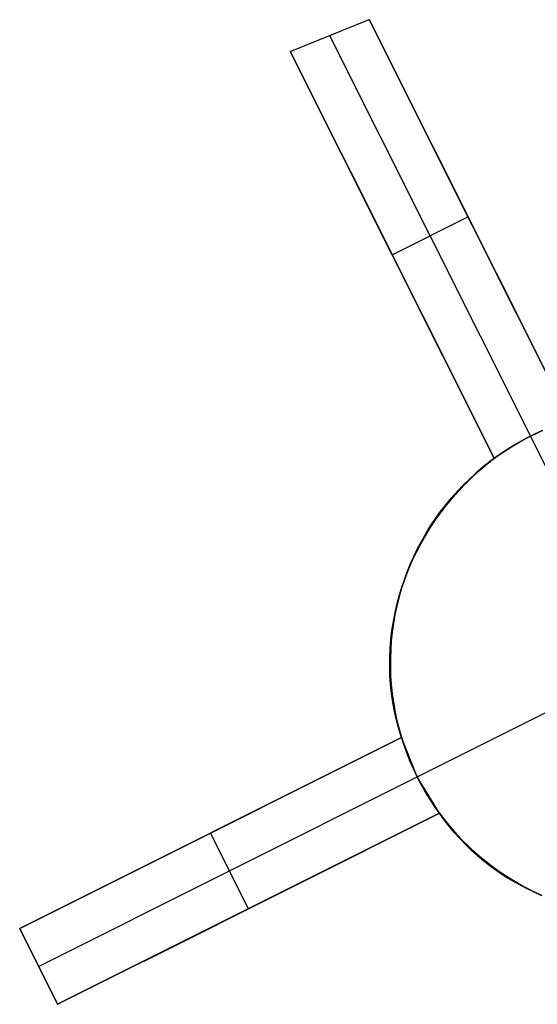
# Model space of a CAD drawing. Header units: millimetres. Extents: x 6038 to 7358, y -8545 to -7225.
# Tile 272 of 285: x 6675.49 to 6681.61, y -7796.48 to -7784.85. Entities that reach past the tile are written whole.
import ezdxf

# ---------------------------------------------------------------- set-up
doc = ezdxf.new("R2010")
doc.units = ezdxf.units.MM
doc.layers.add('color', color=7, linetype='Continuous')

msp = doc.modelspace()

# ---------------------------------------------------------------- linework, layer by layer
at = {"layer": 'color', "color": 254, "true_color": 0xcad1ee}
for p, q in [((6678.689, -7785.221, 9.035), (6679.62, -7784.846, 8.953)), ((6678.689, -7785.221, 9.035), (6679.62, -7784.846, 8.953)), ((6679.62, -7784.846, 8.953), (6681.992, -7789.58, 11.117)), ((6679.62, -7784.846, 8.953), (6681.992, -7789.58, 11.117)), ((6681.992, -7789.58, 3.658), (6679.62, -7784.846, 8.953)), ((6681.992, -7789.58, 3.658), (6679.62, -7784.846, 8.953)), ((6679.154, -7785.033, 8.994), (6681.526, -7789.766, 3.7)), ((6681.098, -7790.028, 11.239), (6678.689, -7785.221, 9.035)), ((6681.098, -7790.028, 11.239), (6678.689, -7785.221, 9.035)), ((6678.689, -7785.221, 9.035), (6681.098, -7790.028, 3.658)), ((6678.689, -7785.221, 9.035), (6681.098, -7790.028, 3.658)), ((6681.992, -7789.58, 7.388), (6680.321, -7786.246, 7.388)), ((6679.4, -7786.639, 7.449), (6681.098, -7790.028, 7.449)), ((6679.893, -7787.625, 6.346), (6680.787, -7787.177, 6.346)), ((6680.806, -7787.213, 6.305), (6680.806, -7787.213, 10.036)), ((6679.893, -7787.625, 6.346), (6679.893, -7787.625, 10.138)), ((6681.48, -7789.79, -7.3), (6681.389, -7789.84, -7.3)), ((6681.389, -7789.84, 2.616), (6681.48, -7789.79, 2.616)), ((6681.48, -7789.79, -7.3), (6681.389, -7789.84, -7.3)), ((6681.399, -7789.834, 3.697), (6681.462, -7789.8, 3.699)), ((6681.399, -7789.834, 3.697), (6681.462, -7789.8, 3.699)), ((6681.462, -7789.8, 3.699), (6681.526, -7789.766, 3.7)), ((6681.462, -7789.8, 3.699), (6681.526, -7789.766, 3.7)), ((6681.573, -7789.744, -7.3), (6681.48, -7789.79, -7.3)), ((6681.48, -7789.79, 2.616), (6681.573, -7789.744, 2.616)), ((6681.573, -7789.744, -7.3), (6681.48, -7789.79, -7.3)), ((6681.526, -7789.766, 3.7), (6681.591, -7789.735, 3.699)), ((6681.526, -7789.766, 3.7), (6681.591, -7789.735, 3.699)), ((6681.526, -7789.766, 3.7), (6681.526, -7789.766, -7.3)), ((6682.31, -7791.331, -7.3), (6681.526, -7789.766, -7.3)), ((6681.667, -7789.7, -7.3), (6681.573, -7789.744, -7.3)), ((6681.573, -7789.744, 2.616), (6681.667, -7789.7, 2.616)), ((6681.667, -7789.7, -7.3), (6681.573, -7789.744, -7.3)), ((6681.591, -7789.735, 3.699), (6681.657, -7789.705, 3.697)), ((6681.591, -7789.735, 3.699), (6681.657, -7789.705, 3.697)), ((6681.3, -7789.892, -7.3), (6681.213, -7789.948, -7.3)), ((6681.213, -7789.948, 2.616), (6681.3, -7789.892, 2.616)), ((6681.3, -7789.892, -7.3), (6681.213, -7789.948, -7.3)), ((6681.215, -7789.946, 3.679), (6681.275, -7789.908, 3.686)), ((6681.215, -7789.946, 3.679), (6681.275, -7789.908, 3.686)), ((6681.275, -7789.908, 3.686), (6681.337, -7789.87, 3.692)), ((6681.275, -7789.908, 3.686), (6681.337, -7789.87, 3.692)), ((6681.389, -7789.84, -7.3), (6681.3, -7789.892, -7.3)), ((6681.3, -7789.892, 2.616), (6681.389, -7789.84, 2.616)), ((6681.389, -7789.84, -7.3), (6681.3, -7789.892, -7.3)), ((6681.337, -7789.87, 3.692), (6681.399, -7789.834, 3.697)), ((6681.337, -7789.87, 3.692), (6681.399, -7789.834, 3.697)), ((6681.009, -7790.099, 11.262), (6681.098, -7790.028, 11.239)), ((6681.009, -7790.099, 11.262), (6681.098, -7790.028, 11.239)), ((6681.127, -7790.007, -7.3), (6681.044, -7790.068, -7.3)), ((6681.044, -7790.068, 2.616), (6681.127, -7790.007, 2.616)), ((6681.127, -7790.007, -7.3), (6681.044, -7790.068, -7.3)), ((6681.098, -7790.028, 3.658), (6681.156, -7789.987, 3.669)), ((6681.098, -7790.028, 3.658), (6681.156, -7789.987, 3.669)), ((6681.098, -7790.028, 11.239), (6681.098, -7790.028, 3.658)), ((6681.098, -7790.028, 11.239), (6681.098, -7790.028, 3.658)), ((6681.213, -7789.948, -7.3), (6681.127, -7790.007, -7.3)), ((6681.127, -7790.007, 2.616), (6681.213, -7789.948, 2.616)), ((6681.213, -7789.948, -7.3), (6681.127, -7790.007, -7.3)), ((6681.156, -7789.987, 3.669), (6681.215, -7789.946, 3.679)), ((6681.156, -7789.987, 3.669), (6681.215, -7789.946, 3.679)), ((6680.963, -7790.133, -7.3), (6680.884, -7790.2, -7.3)), ((6680.884, -7790.2, 2.616), (6680.963, -7790.133, 2.616)), ((6680.963, -7790.133, -7.3), (6680.884, -7790.2, -7.3)), ((6680.923, -7790.173, 11.286), (6681.009, -7790.099, 11.262)), ((6680.923, -7790.173, 11.286), (6681.009, -7790.099, 11.262)), ((6681.044, -7790.068, -7.3), (6680.963, -7790.133, -7.3)), ((6680.963, -7790.133, 2.616), (6681.044, -7790.068, 2.616)), ((6681.044, -7790.068, -7.3), (6680.963, -7790.133, -7.3)), ((6680.76, -7790.328, 11.338), (6680.84, -7790.249, 11.311)), ((6680.76, -7790.328, 11.338), (6680.84, -7790.249, 11.311)), ((6680.884, -7790.2, -7.3), (6680.808, -7790.27, -7.3)), ((6680.808, -7790.27, 2.616), (6680.884, -7790.2, 2.616)), ((6680.884, -7790.2, -7.3), (6680.808, -7790.27, -7.3)), ((6680.84, -7790.249, 11.311), (6680.923, -7790.173, 11.286)), ((6680.84, -7790.249, 11.311), (6680.923, -7790.173, 11.286)), ((6680.734, -7790.342, -7.3), (6680.662, -7790.417, -7.3)), ((6680.662, -7790.417, 2.616), (6680.734, -7790.342, 2.616)), ((6680.734, -7790.342, -7.3), (6680.662, -7790.417, -7.3)), ((6680.682, -7790.409, 11.366), (6680.76, -7790.328, 11.338)), ((6680.682, -7790.409, 11.366), (6680.76, -7790.328, 11.338)), ((6680.808, -7790.27, -7.3), (6680.734, -7790.342, -7.3)), ((6680.734, -7790.342, 2.616), (6680.808, -7790.27, 2.616)), ((6680.808, -7790.27, -7.3), (6680.734, -7790.342, -7.3)), ((6680.594, -7790.495, -7.3), (6680.528, -7790.575, -7.3)), ((6680.528, -7790.575, 2.616), (6680.594, -7790.495, 2.616)), ((6680.594, -7790.495, -7.3), (6680.528, -7790.575, -7.3)), ((6680.537, -7790.579, 11.425), (6680.608, -7790.493, 11.395)), ((6680.537, -7790.579, 11.425), (6680.608, -7790.493, 11.395)), ((6680.662, -7790.417, -7.3), (6680.594, -7790.495, -7.3)), ((6680.594, -7790.495, 2.616), (6680.662, -7790.417, 2.616)), ((6680.662, -7790.417, -7.3), (6680.594, -7790.495, -7.3)), ((6680.608, -7790.493, 11.395), (6680.682, -7790.409, 11.366)), ((6680.608, -7790.493, 11.395), (6680.682, -7790.409, 11.366)), ((6680.528, -7790.575, -7.3), (6680.464, -7790.657, -7.3)), ((6680.464, -7790.657, 2.616), (6680.528, -7790.575, 2.616)), ((6680.528, -7790.575, -7.3), (6680.464, -7790.657, -7.3)), ((6680.469, -7790.667, 11.457), (6680.537, -7790.579, 11.425)), ((6680.469, -7790.667, 11.457), (6680.537, -7790.579, 11.425)), ((6680.464, -7790.657, -7.3), (6680.404, -7790.741, -7.3)), ((6680.404, -7790.741, 2.616), (6680.464, -7790.657, 2.616)), ((6680.464, -7790.657, -7.3), (6680.404, -7790.741, -7.3)), ((6680.404, -7790.757, 11.489), (6680.469, -7790.667, 11.457)), ((6680.404, -7790.757, 11.489), (6680.469, -7790.667, 11.457)), ((6680.284, -7790.943, 11.558), (6680.342, -7790.849, 11.523)), ((6680.284, -7790.943, 11.558), (6680.342, -7790.849, 11.523)), ((6680.346, -7790.827, -7.3), (6680.292, -7790.915, -7.3)), ((6680.292, -7790.915, 2.616), (6680.346, -7790.827, 2.616)), ((6680.346, -7790.827, -7.3), (6680.292, -7790.915, -7.3)), ((6680.342, -7790.849, 11.523), (6680.404, -7790.757, 11.489)), ((6680.342, -7790.849, 11.523), (6680.404, -7790.757, 11.489)), ((6680.404, -7790.741, -7.3), (6680.346, -7790.827, -7.3)), ((6680.346, -7790.827, 2.616), (6680.404, -7790.741, 2.616)), ((6680.404, -7790.741, -7.3), (6680.346, -7790.827, -7.3)), ((6680.23, -7791.038, 11.594), (6680.284, -7790.943, 11.558)), ((6680.23, -7791.038, 11.594), (6680.284, -7790.943, 11.558)), ((6680.292, -7790.915, -7.3), (6680.241, -7791.005, -7.3)), ((6680.241, -7791.005, 2.616), (6680.292, -7790.915, 2.616)), ((6680.292, -7790.915, -7.3), (6680.241, -7791.005, -7.3)), ((6680.179, -7791.136, 11.63), (6680.23, -7791.038, 11.594)), ((6680.179, -7791.136, 11.63), (6680.23, -7791.038, 11.594)), ((6680.241, -7791.005, -7.3), (6680.192, -7791.096, -7.3)), ((6680.192, -7791.096, 2.616), (6680.241, -7791.005, 2.616)), ((6680.241, -7791.005, -7.3), (6680.192, -7791.096, -7.3)), ((6680.147, -7791.19, -7.3), (6680.105, -7791.284, -7.3)), ((6680.105, -7791.284, 2.616), (6680.147, -7791.19, 2.616)), ((6680.147, -7791.19, -7.3), (6680.105, -7791.284, -7.3)), ((6680.131, -7791.234, 11.668), (6680.179, -7791.136, 11.63)), ((6680.131, -7791.234, 11.668), (6680.179, -7791.136, 11.63)), ((6680.192, -7791.096, -7.3), (6680.147, -7791.19, -7.3)), ((6680.147, -7791.19, 2.616), (6680.192, -7791.096, 2.616)), ((6680.192, -7791.096, -7.3), (6680.147, -7791.19, -7.3)), ((6680.105, -7791.284, -7.3), (6680.067, -7791.381, -7.3)), ((6680.067, -7791.381, 2.616), (6680.105, -7791.284, 2.616)), ((6680.105, -7791.284, -7.3), (6680.067, -7791.381, -7.3)), ((6680.088, -7791.334, 11.706), (6680.131, -7791.234, 11.668)), ((6680.088, -7791.334, 11.706), (6680.131, -7791.234, 11.668)), ((6680.067, -7791.381, -7.3), (6680.032, -7791.478, -7.3)), ((6680.032, -7791.478, 2.616), (6680.067, -7791.381, 2.616)), ((6680.067, -7791.381, -7.3), (6680.032, -7791.478, -7.3)), ((6680.048, -7791.436, 11.745), (6680.088, -7791.334, 11.706)), ((6680.048, -7791.436, 11.745), (6680.088, -7791.334, 11.706)), ((6679.98, -7791.641, 11.826), (6680.012, -7791.538, 11.785)), ((6679.98, -7791.641, 11.826), (6680.012, -7791.538, 11.785)), ((6680.032, -7791.478, -7.3), (6680, -7791.576, -7.3)), ((6680, -7791.576, 2.616), (6680.032, -7791.478, 2.616)), ((6680.032, -7791.478, -7.3), (6680, -7791.576, -7.3)), ((6680.012, -7791.538, 11.785), (6680.048, -7791.436, 11.745)), ((6680.012, -7791.538, 11.785), (6680.048, -7791.436, 11.745)), ((6679.951, -7791.746, 11.867), (6679.98, -7791.641, 11.826)), ((6679.951, -7791.746, 11.867), (6679.98, -7791.641, 11.826)), ((6680, -7791.576, -7.3), (6679.971, -7791.676, -7.3)), ((6679.971, -7791.676, 2.616), (6680, -7791.576, 2.616)), ((6680, -7791.576, -7.3), (6679.971, -7791.676, -7.3)), ((6679.947, -7791.777, -7.3), (6679.925, -7791.878, -7.3)), ((6679.925, -7791.878, 2.616), (6679.947, -7791.777, 2.616)), ((6679.947, -7791.777, -7.3), (6679.925, -7791.878, -7.3)), ((6679.927, -7791.851, 11.909), (6679.951, -7791.746, 11.867)), ((6679.927, -7791.851, 11.909), (6679.951, -7791.746, 11.867)), ((6679.971, -7791.676, -7.3), (6679.947, -7791.777, -7.3)), ((6679.947, -7791.777, 2.616), (6679.971, -7791.676, 2.616)), ((6679.971, -7791.676, -7.3), (6679.947, -7791.777, -7.3)), ((6679.906, -7791.956, 11.952), (6679.927, -7791.851, 11.909)), ((6679.906, -7791.956, 11.952), (6679.927, -7791.851, 11.909)), ((6679.925, -7791.878, -7.3), (6679.907, -7791.98, -7.3)), ((6679.907, -7791.98, 2.616), (6679.925, -7791.878, 2.616)), ((6679.925, -7791.878, -7.3), (6679.907, -7791.98, -7.3)), ((6679.889, -7792.062, 11.995), (6679.906, -7791.956, 11.952)), ((6679.889, -7792.062, 11.995), (6679.906, -7791.956, 11.952)), ((6679.907, -7791.98, -7.3), (6679.893, -7792.082, -7.3)), ((6679.893, -7792.082, 2.616), (6679.907, -7791.98, 2.616)), ((6679.907, -7791.98, -7.3), (6679.893, -7792.082, -7.3)), ((6679.877, -7792.169, 12.039), (6679.889, -7792.062, 11.995)), ((6679.877, -7792.169, 12.039), (6679.889, -7792.062, 11.995)), ((6679.893, -7792.082, -7.3), (6679.882, -7792.185, -7.3)), ((6679.882, -7792.185, 2.616), (6679.893, -7792.082, 2.616)), ((6679.893, -7792.082, -7.3), (6679.882, -7792.185, -7.3)), ((6679.868, -7792.276, 12.083), (6679.877, -7792.169, 12.039)), ((6679.868, -7792.276, 12.083), (6679.877, -7792.169, 12.039)), ((6679.882, -7792.185, -7.3), (6679.875, -7792.289, -7.3)), ((6679.875, -7792.289, 2.616), (6679.882, -7792.185, 2.616)), ((6679.882, -7792.185, -7.3), (6679.875, -7792.289, -7.3)), ((6679.864, -7792.382, 12.127), (6679.868, -7792.276, 12.083)), ((6679.864, -7792.382, 12.127), (6679.868, -7792.276, 12.083)), ((6679.875, -7792.289, -7.3), (6679.871, -7792.392, -7.3)), ((6679.871, -7792.392, 2.616), (6679.875, -7792.289, 2.616)), ((6679.875, -7792.289, -7.3), (6679.871, -7792.392, -7.3)), ((6679.863, -7792.489, 12.171), (6679.864, -7792.382, 12.127)), ((6679.863, -7792.489, 12.171), (6679.864, -7792.382, 12.127)), ((6679.871, -7792.392, -7.3), (6679.871, -7792.496, -7.3)), ((6679.871, -7792.496, 2.616), (6679.871, -7792.392, 2.616)), ((6679.871, -7792.392, -7.3), (6679.871, -7792.496, -7.3)), ((6679.866, -7792.596, 12.216), (6679.863, -7792.489, 12.171)), ((6679.866, -7792.596, 12.216), (6679.863, -7792.489, 12.171)), ((6679.871, -7792.496, -7.3), (6679.874, -7792.599, -7.3)), ((6679.874, -7792.599, 2.616), (6679.871, -7792.496, 2.616)), ((6679.871, -7792.496, -7.3), (6679.874, -7792.599, -7.3)), ((6679.874, -7792.702, 12.261), (6679.866, -7792.596, 12.216)), ((6679.874, -7792.702, 12.261), (6679.866, -7792.596, 12.216)), ((6679.874, -7792.599, -7.3), (6679.881, -7792.703, -7.3)), ((6679.881, -7792.703, 2.616), (6679.874, -7792.599, 2.616)), ((6679.874, -7792.599, -7.3), (6679.881, -7792.703, -7.3)), ((6679.885, -7792.808, 12.306), (6679.874, -7792.702, 12.261)), ((6679.885, -7792.808, 12.306), (6679.874, -7792.702, 12.261)), ((6679.881, -7792.703, -7.3), (6679.892, -7792.806, -7.3)), ((6679.892, -7792.806, 2.616), (6679.881, -7792.703, 2.616)), ((6679.881, -7792.703, -7.3), (6679.892, -7792.806, -7.3)), ((6679.901, -7792.913, 12.352), (6679.885, -7792.808, 12.306)), ((6679.901, -7792.913, 12.352), (6679.885, -7792.808, 12.306)), ((6679.892, -7792.806, -7.3), (6679.906, -7792.908, -7.3)), ((6679.906, -7792.908, 2.616), (6679.892, -7792.806, 2.616)), ((6679.892, -7792.806, -7.3), (6679.906, -7792.908, -7.3)), ((6679.92, -7793.018, 12.397), (6679.901, -7792.913, 12.352)), ((6679.92, -7793.018, 12.397), (6679.901, -7792.913, 12.352)), ((6679.906, -7792.908, -7.3), (6679.923, -7793.01, -7.3)), ((6679.923, -7793.01, 2.616), (6679.906, -7792.908, 2.616)), ((6679.906, -7792.908, -7.3), (6679.923, -7793.01, -7.3)), ((6679.943, -7793.122, 12.442), (6679.92, -7793.018, 12.397)), ((6679.943, -7793.122, 12.442), (6679.92, -7793.018, 12.397)), ((6679.923, -7793.01, -7.3), (6679.945, -7793.112, -7.3)), ((6679.945, -7793.112, 2.616), (6679.923, -7793.01, 2.616)), ((6679.923, -7793.01, -7.3), (6679.945, -7793.112, -7.3)), ((6680.188, -7793.793, -7.3), (6681.753, -7793.009, -7.3)), ((6679.971, -7793.225, 12.487), (6679.943, -7793.122, 12.442)), ((6679.971, -7793.225, 12.487), (6679.943, -7793.122, 12.442)), ((6679.945, -7793.112, -7.3), (6679.969, -7793.212, -7.3)), ((6679.969, -7793.212, 2.616), (6679.945, -7793.112, 2.616)), ((6679.945, -7793.112, -7.3), (6679.969, -7793.212, -7.3)), ((6679.969, -7793.212, -7.3), (6679.997, -7793.312, -7.3)), ((6679.997, -7793.312, 2.616), (6679.969, -7793.212, 2.616)), ((6679.969, -7793.212, -7.3), (6679.997, -7793.312, -7.3)), ((6680.002, -7793.327, 12.532), (6679.971, -7793.225, 12.487)), ((6680.002, -7793.327, 12.532), (6679.971, -7793.225, 12.487)), ((6675.494, -7795.586, 13.044), (6680.002, -7793.327, 12.532)), ((6675.494, -7795.586, 13.044), (6680.002, -7793.327, 12.532)), ((6680.002, -7793.327, 5.658), (6675.494, -7795.586, 10.7)), ((6680.002, -7793.327, 5.658), (6675.494, -7795.586, 10.7)), ((6676.7, -7794.981, 9.351), (6680.002, -7793.327, 9.351)), ((6679.997, -7793.312, -7.3), (6680.029, -7793.411, -7.3)), ((6680.029, -7793.411, 2.616), (6679.997, -7793.312, 2.616)), ((6679.997, -7793.312, -7.3), (6680.029, -7793.411, -7.3)), ((6680.002, -7793.327, 5.658), (6680.002, -7793.327, 12.532)), ((6680.188, -7793.793, 5.7), (6680.002, -7793.327, 5.658)), ((6680.002, -7793.327, 5.658), (6680.002, -7793.327, 12.532)), ((6680.188, -7793.793, 5.7), (6680.002, -7793.327, 5.658)), ((6680.029, -7793.411, -7.3), (6680.064, -7793.508, -7.3)), ((6680.064, -7793.508, 2.616), (6680.029, -7793.411, 2.616)), ((6680.029, -7793.411, -7.3), (6680.064, -7793.508, -7.3)), ((6680.064, -7793.508, -7.3), (6680.102, -7793.604, -7.3)), ((6680.102, -7793.604, 2.616), (6680.064, -7793.508, 2.616)), ((6680.064, -7793.508, -7.3), (6680.102, -7793.604, -7.3)), ((6680.102, -7793.604, -7.3), (6680.143, -7793.699, -7.3)), ((6680.143, -7793.699, 2.616), (6680.102, -7793.604, 2.616)), ((6680.102, -7793.604, -7.3), (6680.143, -7793.699, -7.3)), ((6680.143, -7793.699, -7.3), (6680.188, -7793.793, -7.3)), ((6680.188, -7793.793, 2.616), (6680.143, -7793.699, 2.616)), ((6680.143, -7793.699, -7.3), (6680.188, -7793.793, -7.3)), ((6675.718, -7796.033, 10.7), (6680.188, -7793.793, 5.7)), ((6680.188, -7793.793, -7.3), (6680.188, -7793.793, 5.7)), ((6680.188, -7793.793, -7.3), (6680.188, -7793.793, 5.7)), ((6680.188, -7793.793, -7.3), (6680.236, -7793.884, -7.3)), ((6680.45, -7794.221, 5.658), (6680.188, -7793.793, 5.7)), ((6680.236, -7793.884, 3.186), (6680.188, -7793.793, 3.186)), ((6680.188, -7793.793, -7.3), (6680.236, -7793.884, -7.3)), ((6680.45, -7794.221, 5.658), (6680.188, -7793.793, 5.7)), ((6680.236, -7793.884, -7.3), (6680.287, -7793.974, -7.3)), ((6680.287, -7793.973, 3.186), (6680.236, -7793.884, 3.186)), ((6680.236, -7793.884, -7.3), (6680.287, -7793.974, -7.3)), ((6680.34, -7794.06, 3.186), (6680.287, -7793.973, 3.186)), ((6680.287, -7793.974, -7.3), (6680.342, -7794.063, -7.3)), ((6680.287, -7793.974, -7.3), (6680.342, -7794.063, -7.3)), ((6680.397, -7794.146, 3.186), (6680.34, -7794.06, 3.186)), ((6680.342, -7794.063, -7.3), (6680.399, -7794.149, -7.3)), ((6680.342, -7794.063, -7.3), (6680.399, -7794.149, -7.3)), ((6680.45, -7794.221, 12.943), (6675.942, -7796.48, 13.46)), ((6680.45, -7794.221, 12.943), (6675.942, -7796.48, 13.46)), ((6675.942, -7796.48, 10.7), (6680.45, -7794.221, 5.658)), ((6675.942, -7796.48, 10.7), (6680.45, -7794.221, 5.658)), ((6676.962, -7795.969, 9.559), (6680.45, -7794.221, 9.559)), ((6680.456, -7794.23, 3.186), (6680.397, -7794.146, 3.186)), ((6680.399, -7794.149, -7.3), (6680.459, -7794.233, -7.3)), ((6680.399, -7794.149, -7.3), (6680.459, -7794.233, -7.3)), ((6680.505, -7794.299, 12.981), (6680.45, -7794.221, 12.943)), ((6680.505, -7794.299, 12.981), (6680.45, -7794.221, 12.943)), ((6680.45, -7794.221, 12.943), (6680.45, -7794.221, 5.658)), ((6680.45, -7794.221, 12.943), (6680.45, -7794.221, 5.658)), ((6680.519, -7794.311, 3.186), (6680.456, -7794.23, 3.186)), ((6680.459, -7794.233, -7.3), (6680.522, -7794.315, -7.3)), ((6680.459, -7794.233, -7.3), (6680.522, -7794.315, -7.3)), ((6680.564, -7794.375, 13.018), (6680.505, -7794.299, 12.981)), ((6680.564, -7794.375, 13.018), (6680.505, -7794.299, 12.981)), ((6680.584, -7794.391, 3.186), (6680.519, -7794.311, 3.186)), ((6680.522, -7794.315, -7.3), (6680.588, -7794.395, -7.3)), ((6680.522, -7794.315, -7.3), (6680.588, -7794.395, -7.3)), ((6677.748, -7794.456, 8.179), (6677.748, -7794.456, 12.802)), ((6678.196, -7795.35, 8.179), (6677.748, -7794.456, 8.179)), ((6680.625, -7794.449, 13.054), (6680.564, -7794.375, 13.018)), ((6680.625, -7794.449, 13.054), (6680.564, -7794.375, 13.018)), ((6680.652, -7794.468, 3.186), (6680.584, -7794.391, 3.186)), ((6680.588, -7794.395, -7.3), (6680.656, -7794.473, -7.3)), ((6680.588, -7794.395, -7.3), (6680.656, -7794.473, -7.3)), ((6680.69, -7794.521, 13.089), (6680.625, -7794.449, 13.054)), ((6680.69, -7794.521, 13.089), (6680.625, -7794.449, 13.054)), ((6680.722, -7794.543, 3.186), (6680.652, -7794.468, 3.186)), ((6680.656, -7794.473, -7.3), (6680.728, -7794.548, -7.3)), ((6680.656, -7794.473, -7.3), (6680.728, -7794.548, -7.3)), ((6680.757, -7794.591, 13.124), (6680.69, -7794.521, 13.089)), ((6680.757, -7794.591, 13.124), (6680.69, -7794.521, 13.089)), ((6680.795, -7794.615, 3.186), (6680.722, -7794.543, 3.186)), ((6680.728, -7794.548, -7.3), (6680.801, -7794.621, -7.3)), ((6680.728, -7794.548, -7.3), (6680.801, -7794.621, -7.3)), ((6680.826, -7794.658, 13.158), (6680.757, -7794.591, 13.124)), ((6680.826, -7794.658, 13.158), (6680.757, -7794.591, 13.124)), ((6680.87, -7794.685, 3.186), (6680.795, -7794.615, 3.186)), ((6680.801, -7794.621, -7.3), (6680.878, -7794.691, -7.3)), ((6680.801, -7794.621, -7.3), (6680.878, -7794.691, -7.3)), ((6680.899, -7794.724, 13.191), (6680.826, -7794.658, 13.158)), ((6680.899, -7794.724, 13.191), (6680.826, -7794.658, 13.158)), ((6680.948, -7794.752, 3.186), (6680.87, -7794.685, 3.186)), ((6680.878, -7794.691, -7.3), (6680.956, -7794.759, -7.3)), ((6680.878, -7794.691, -7.3), (6680.956, -7794.759, -7.3)), ((6680.974, -7794.787, 13.224), (6680.899, -7794.724, 13.191)), ((6680.974, -7794.787, 13.224), (6680.899, -7794.724, 13.191)), ((6681.028, -7794.816, 3.186), (6680.948, -7794.752, 3.186)), ((6680.956, -7794.759, -7.3), (6681.037, -7794.823, -7.3)), ((6680.956, -7794.759, -7.3), (6681.037, -7794.823, -7.3)), ((6681.051, -7794.847, 13.255), (6680.974, -7794.787, 13.224)), ((6681.051, -7794.847, 13.255), (6680.974, -7794.787, 13.224)), ((6681.11, -7794.878, 3.186), (6681.028, -7794.816, 3.186)), ((6681.037, -7794.823, -7.3), (6681.12, -7794.885, -7.3)), ((6681.037, -7794.823, -7.3), (6681.12, -7794.885, -7.3)), ((6681.13, -7794.905, 13.286), (6681.051, -7794.847, 13.255)), ((6681.13, -7794.905, 13.286), (6681.051, -7794.847, 13.255)), ((6681.194, -7794.937, 3.186), (6681.11, -7794.878, 3.186)), ((6681.12, -7794.885, -7.3), (6681.205, -7794.944, -7.3)), ((6681.12, -7794.885, -7.3), (6681.205, -7794.944, -7.3)), ((6681.212, -7794.96, 13.315), (6681.13, -7794.905, 13.286)), ((6681.212, -7794.96, 13.315), (6681.13, -7794.905, 13.286)), ((6681.28, -7794.993, 3.186), (6681.194, -7794.937, 3.186)), ((6681.205, -7794.944, -7.3), (6681.292, -7795, -7.3)), ((6681.205, -7794.944, -7.3), (6681.292, -7795, -7.3)), ((6681.296, -7795.012, 13.344), (6681.212, -7794.96, 13.315)), ((6681.296, -7795.012, 13.344), (6681.212, -7794.96, 13.315)), ((6681.368, -7795.045, 3.186), (6681.28, -7794.993, 3.186)), ((6681.292, -7795, -7.3), (6681.381, -7795.053, -7.3)), ((6681.292, -7795, -7.3), (6681.381, -7795.053, -7.3)), ((6681.382, -7795.062, 13.371), (6681.296, -7795.012, 13.344)), ((6681.382, -7795.062, 13.371), (6681.296, -7795.012, 13.344)), ((6681.458, -7795.095, 3.186), (6681.368, -7795.045, 3.186)), ((6681.381, -7795.053, -7.3), (6681.472, -7795.103, -7.3)), ((6681.381, -7795.053, -7.3), (6681.472, -7795.103, -7.3)), ((6681.469, -7795.108, 13.398), (6681.382, -7795.062, 13.371)), ((6681.469, -7795.108, 13.398), (6681.382, -7795.062, 13.371)), ((6681.55, -7795.142, 3.186), (6681.458, -7795.095, 3.186)), ((6681.559, -7795.152, 13.423), (6681.469, -7795.108, 13.398)), ((6681.559, -7795.152, 13.423), (6681.469, -7795.108, 13.398)), ((6681.472, -7795.103, -7.3), (6681.565, -7795.149, -7.3)), ((6681.472, -7795.103, -7.3), (6681.565, -7795.149, -7.3)), ((6681.643, -7795.186, 3.186), (6681.55, -7795.142, 3.186)), ((6681.65, -7795.193, 13.447), (6681.559, -7795.152, 13.423)), ((6681.65, -7795.193, 13.447), (6681.559, -7795.152, 13.423)), ((6681.565, -7795.149, -7.3), (6681.659, -7795.193, -7.3)), ((6681.565, -7795.149, -7.3), (6681.659, -7795.193, -7.3)), ((6678.196, -7795.35, 8.179), (6678.196, -7795.35, 13.216)), ((6675.942, -7796.48, 13.46), (6675.494, -7795.586, 13.044)), ((6675.494, -7795.586, 10.7), (6675.494, -7795.586, 13.044)), ((6675.494, -7795.586, 10.7), (6675.494, -7795.586, 13.044)), ((6675.942, -7796.48, 13.46), (6675.494, -7795.586, 13.044)), ((6675.494, -7795.586, 10.7), (6675.942, -7796.48, 10.7)), ((6675.942, -7796.48, 12.08), (6675.494, -7795.586, 12.08)), ((6675.494, -7795.586, 10.7), (6675.942, -7796.48, 10.7)), ((6675.718, -7796.033, 10.7), (6675.718, -7796.033, 13.252)), ((6675.942, -7796.48, 13.46), (6675.942, -7796.48, 10.7)), ((6675.942, -7796.48, 13.46), (6675.942, -7796.48, 10.7))]:
    msp.add_line(p, q, dxfattribs=at)

doc.saveas('drawing.dxf')
